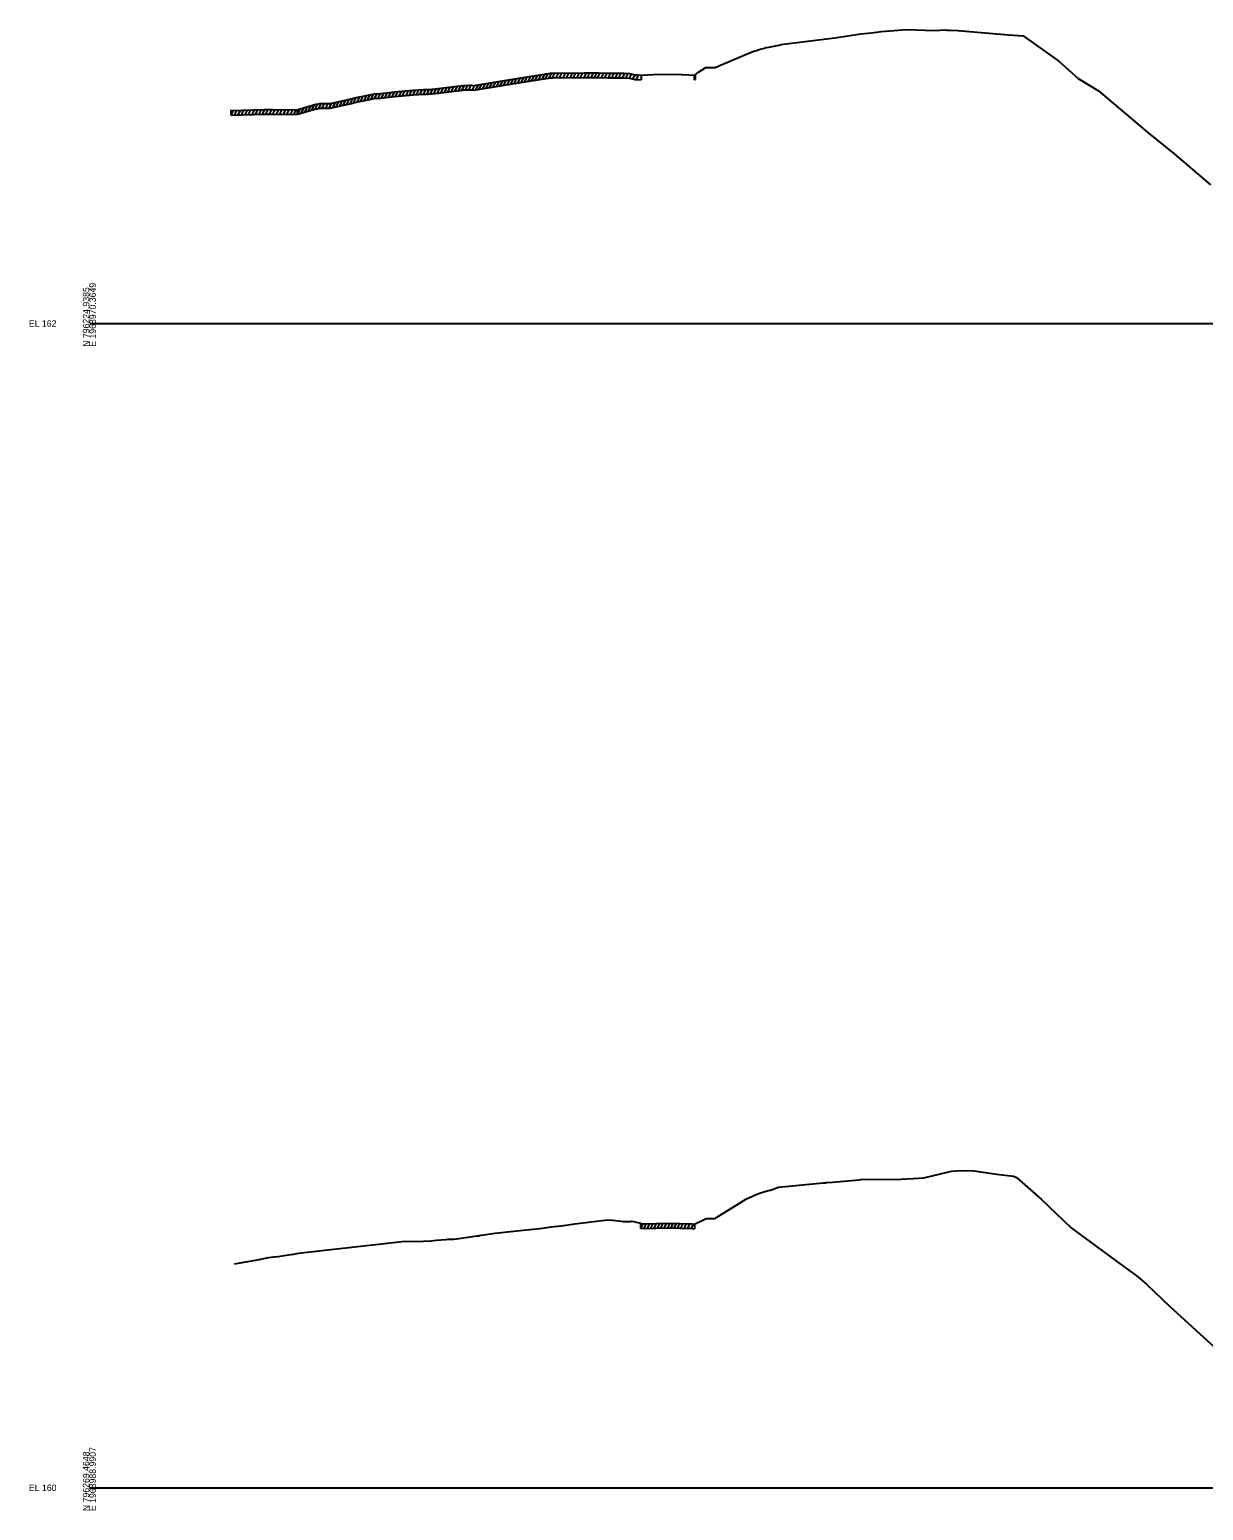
# Model space of a CAD drawing. Extents: x 1017 to 19997, y -1947 to 50737.
# Drawn here: x 15974 to 16479, y 1990 to 2626 of the extents above; entities that cross this region are included whole.
import ezdxf

# ---------------------------------------------------------------- set-up
doc = ezdxf.new("R2010")
doc.units = 0
for name, color, linetype in [('RD_GPK_XS_Cell', 7, 'Continuous'), ('RD_XS_ExGround', 7, 'Continuous'), ('RD_XS_ExPaveRet', 7, 'Continuous')]:
    doc.layers.add(name, color=color, linetype=linetype)

msp = doc.modelspace()

# ---------------------------------------------------------------- linework, layer by layer
at = {"layer": 'RD_GPK_XS_Cell'}
for p, q in [((16000, 2500), (16600, 2500)), ((16000, 2000), (16600, 2000))]:
    msp.add_line(p, q, dxfattribs=at)
at = {"layer": 'RD_XS_ExGround'}
for points in [[(16060.68, 2591.46), (16060.89, 2591.46), (16060.89, 2591.45), (16075.31, 2591.97), (16075.9, 2591.99), (16077.42, 2591.97), (16078.73, 2591.95), (16089.44, 2591.75), (16089.56, 2591.87), (16097.26, 2594.17), (16097.83, 2594.28), (16098.83, 2594.47), (16100.3, 2594.55), (16103.53, 2594.51), (16111.92, 2596.38), (16114.68, 2597.06), (16118.34, 2597.77), (16121.16, 2598.39), (16122.46, 2598.59), (16125.18, 2598.86), (16131.13, 2599.5), (16139.31, 2600.17), (16143.56, 2600.5), (16145.6, 2600.58), (16148.59, 2600.82), (16160.47, 2602.22), (16160.96, 2602.3), (16163.1, 2602.32), (16164.19, 2602.33), (16165.18, 2602.26), (16184.46, 2605.34), (16198.15, 2607.5), (16199.28, 2607.48), (16212.68, 2607.66), (16214.63, 2607.67), (16217.04, 2607.69), (16218.93, 2607.71), (16222.86, 2607.56), (16227.48, 2607.57), (16229.82, 2607.46), (16232.14, 2607.32), (16234.4, 2606.86), (16235.84, 2606.76), (16237.06, 2606.67), (16242.32, 2606.91), (16248.92, 2607.15), (16254.27, 2606.98), (16254.84, 2606.95), (16260.23, 2606.64), (16260.33, 2606.8), (16261.75, 2607.97), (16264.94, 2609.93), (16265.75, 2609.93), (16268.84, 2609.93), (16271.24, 2610.98), (16284.44, 2616.54), (16285.58, 2616.98), (16286.1, 2617.13), (16287.54, 2617.6), (16288.22, 2617.77), (16290.15, 2618.33), (16290.81, 2618.51), (16291.96, 2618.72), (16293.42, 2619.04), (16294.27, 2619.19), (16294.77, 2619.26), (16296.37, 2619.56), (16297.13, 2619.77), (16320.39, 2622.71), (16331.57, 2624.47), (16336.15, 2624.86), (16340.31, 2625.45), (16349.42, 2626.15), (16351.33, 2626.23), (16363.14, 2625.82), (16367.78, 2626.15), (16368.45, 2626.04), (16369.94, 2625.95), (16373.18, 2625.83), (16394.98, 2624.02), (16401.2, 2623.61), (16416.58, 2612.64), (16424.84, 2605.29), (16433.63, 2599.91), (16454.97, 2581.89), (16466.12, 2572.82), (16481.79, 2559.56)], [(16062.33, 2096.13), (16072.9, 2098.07), (16076.99, 2098.85), (16079.32, 2099.17), (16080.93, 2099.35), (16086.58, 2100.21), (16087.89, 2100.41), (16089.08, 2100.69), (16090.01, 2100.83), (16092.35, 2101.11), (16134.39, 2105.71), (16143.52, 2105.97), (16146.86, 2106.1), (16149.07, 2106.34), (16153.24, 2106.66), (16154.14, 2106.73), (16154.46, 2106.73), (16156.25, 2106.74), (16156.61, 2106.79), (16157.8, 2106.97), (16166.54, 2108.2), (16167.15, 2108.28), (16167.71, 2108.36), (16168.16, 2108.43), (16168.49, 2108.49), (16174.36, 2109.39), (16186.42, 2110.7), (16193.54, 2111.43), (16196.61, 2111.81), (16198.32, 2112.1), (16202.7, 2112.58), (16208.6, 2113.42), (16222.61, 2115.1), (16224.85, 2114.92), (16228.55, 2114.51), (16229.31, 2114.43), (16232.51, 2114.43), (16233.16, 2114.48), (16233.8, 2114.41), (16236.85, 2113.61), (16236.95, 2113.41), (16243.43, 2113.52), (16248.6, 2113.69), (16259.04, 2113.3), (16260.16, 2113.27), (16260.26, 2113.35), (16263.68, 2114.98), (16264.82, 2115.52), (16265.2, 2115.69), (16268.5, 2115.69), (16268.72, 2115.48), (16269.98, 2116.37), (16282.32, 2124.04), (16283.43, 2124.52), (16286.56, 2126), (16287.93, 2126.5), (16288.82, 2126.8), (16289.88, 2127.14), (16291.2, 2127.51), (16291.78, 2127.66), (16292.6, 2127.84), (16292.72, 2127.86), (16296.07, 2129.18), (16315.35, 2130.91), (16316.27, 2130.99), (16316.6, 2131.06), (16316.92, 2131.12), (16319.38, 2131.2), (16330.79, 2132.24), (16332.36, 2132.58), (16346.03, 2132.45), (16353.98, 2132.85), (16358.51, 2133.07), (16370.45, 2135.98), (16374.61, 2136.31), (16380.17, 2136.19), (16389.8, 2134.64), (16394.62, 2134.09), (16396, 2133.92), (16397.16, 2133.77), (16398.41, 2133.21), (16408.95, 2123.92), (16421.82, 2111.61), (16440.93, 2097.69), (16450.38, 2090.77), (16454.35, 2087.29), (16464.04, 2078.12), (16486.88, 2057.23)]]:
    msp.add_lwpolyline(points, dxfattribs=at)
at = {"layer": 'RD_XS_ExPaveRet'}
for p, q in [((16196.06, 2605.17), (16197.15, 2607.35)), ((16197.56, 2605.41), (16198.6, 2607.49)), ((16199.06, 2605.48), (16200.07, 2607.49)), ((16200.56, 2605.5), (16201.57, 2607.51)), ((16202.06, 2605.52), (16203.07, 2607.53)), ((16203.56, 2605.54), (16204.57, 2607.55)), ((16205.06, 2605.56), (16206.07, 2607.57)), ((16206.56, 2605.58), (16207.57, 2607.59)), ((16208.06, 2605.6), (16209.07, 2607.61)), ((16209.56, 2605.62), (16210.57, 2607.63)), ((16211.06, 2605.64), (16212.07, 2607.65)), ((16212.56, 2605.66), (16213.57, 2607.66)), ((16214.06, 2605.67), (16215.07, 2607.67)), ((16215.56, 2605.68), (16216.57, 2607.69)), ((16217.06, 2605.69), (16218.07, 2607.7)), ((16218.56, 2605.71), (16219.55, 2607.69)), ((16220.06, 2605.67), (16221.04, 2607.63)), ((16221.56, 2605.61), (16222.54, 2607.57)), ((16223.06, 2605.56), (16224.06, 2607.56)), ((16224.56, 2605.56), (16225.56, 2607.57)), ((16226.06, 2605.57), (16227.06, 2607.57)), ((16227.56, 2605.57), (16228.54, 2607.52)), ((16229.06, 2605.5), (16230.04, 2607.45)), ((16230.56, 2605.42), (16231.53, 2607.35)), ((16149.56, 2598.94), (16150.63, 2601.06)), ((16151.06, 2599.11), (16152.13, 2601.24)), ((16152.56, 2599.29), (16153.63, 2601.42)), ((16154.06, 2599.47), (16155.13, 2601.59)), ((16155.56, 2599.64), (16156.63, 2601.77)), ((16157.06, 2599.82), (16158.13, 2601.95)), ((16158.56, 2600), (16159.63, 2602.12)), ((16160.06, 2600.17), (16161.13, 2602.3)), ((16161.56, 2600.31), (16162.57, 2602.32)), ((16163.06, 2600.32), (16164.07, 2602.33)), ((16164.56, 2600.3), (16165.57, 2602.32)), ((16165.18, 2600.26), (16184.46, 2603.34)), ((16166.06, 2600.4), (16167.15, 2602.57)), ((16167.56, 2600.64), (16168.65, 2602.81)), ((16169.06, 2600.88), (16170.15, 2603.05)), ((16170.56, 2601.12), (16171.65, 2603.29)), ((16172.06, 2601.36), (16173.15, 2603.53)), ((16173.56, 2601.59), (16174.65, 2603.77)), ((16175.06, 2601.83), (16176.15, 2604.01)), ((16176.56, 2602.07), (16177.65, 2604.25)), ((16178.06, 2602.31), (16179.15, 2604.49)), ((16179.56, 2602.55), (16180.65, 2604.73)), ((16181.06, 2602.79), (16182.15, 2604.97)), ((16182.56, 2603.03), (16183.65, 2605.21)), ((16184.06, 2603.27), (16185.15, 2605.44)), ((16184.46, 2603.34), (16198.15, 2605.5)), ((16185.56, 2603.51), (16186.65, 2605.68)), ((16187.06, 2603.75), (16188.15, 2605.92)), ((16188.56, 2603.99), (16189.65, 2606.16)), ((16190.06, 2604.22), (16191.15, 2606.39)), ((16191.56, 2604.46), (16192.65, 2606.63)), ((16193.06, 2604.7), (16194.15, 2606.87)), ((16194.56, 2604.94), (16195.65, 2607.11)), ((16198.15, 2605.5), (16199.28, 2605.48)), ((16199.28, 2605.48), (16212.68, 2605.66)), ((16212.68, 2605.66), (16214.63, 2605.67)), ((16214.63, 2605.67), (16217.04, 2605.69)), ((16217.04, 2605.69), (16218.93, 2605.71)), ((16218.93, 2605.71), (16222.86, 2605.56)), ((16222.86, 2605.56), (16227.48, 2605.57)), ((16227.48, 2605.57), (16229.82, 2605.46)), ((16229.82, 2605.46), (16232.14, 2605.32)), ((16232.06, 2605.32), (16232.98, 2607.15)), ((16232.14, 2605.32), (16234.4, 2604.86)), ((16233.56, 2605.03), (16234.48, 2606.86)), ((16234.4, 2604.86), (16235.84, 2604.76)), ((16235.06, 2604.81), (16236.03, 2606.74)), ((16235.84, 2604.76), (16237.06, 2604.67)), ((16237.06, 2606.67), (16237.06, 2604.67)), ((16260.03, 2604.65), (16260.03, 2606.65)), ((16260.03, 2604.65), (16260.23, 2604.64)), ((16260.23, 2604.64), (16260.33, 2604.8)), ((16260.33, 2606.8), (16260.33, 2604.8)), ((16103.06, 2592.52), (16104.13, 2594.65)), ((16104.56, 2592.74), (16105.69, 2594.99)), ((16106.06, 2593.08), (16107.19, 2595.33)), ((16107.56, 2593.41), (16108.69, 2595.66)), ((16109.06, 2593.74), (16110.19, 2595.99)), ((16110.56, 2594.08), (16111.69, 2596.33)), ((16111.92, 2594.38), (16114.68, 2595.06)), ((16112.06, 2594.42), (16113.2, 2596.69)), ((16113.56, 2594.78), (16114.7, 2597.06)), ((16114.68, 2595.06), (16118.34, 2595.77)), ((16115.06, 2595.13), (16116.17, 2597.35)), ((16116.56, 2595.42), (16117.67, 2597.64)), ((16118.06, 2595.72), (16119.18, 2597.96)), ((16118.34, 2595.77), (16121.16, 2596.39)), ((16119.56, 2596.04), (16120.69, 2598.29)), ((16121.06, 2596.37), (16122.15, 2598.54)), ((16121.16, 2596.39), (16122.46, 2596.59)), ((16122.46, 2596.59), (16125.18, 2596.86)), ((16122.56, 2596.6), (16123.62, 2598.71)), ((16124.06, 2596.75), (16125.12, 2598.86)), ((16125.18, 2596.86), (16131.13, 2597.5)), ((16125.56, 2596.9), (16126.62, 2599.02)), ((16127.06, 2597.06), (16128.12, 2599.18)), ((16128.56, 2597.22), (16129.62, 2599.34)), ((16130.06, 2597.38), (16131.12, 2599.5)), ((16131.13, 2597.5), (16139.31, 2598.17)), ((16131.56, 2597.53), (16132.61, 2599.62)), ((16133.06, 2597.66), (16134.11, 2599.74)), ((16134.56, 2597.78), (16135.61, 2599.87)), ((16136.06, 2597.9), (16137.11, 2599.99)), ((16137.56, 2598.03), (16138.61, 2600.11)), ((16139.06, 2598.15), (16140.1, 2600.23)), ((16139.31, 2598.17), (16143.56, 2598.5)), ((16140.56, 2598.27), (16141.6, 2600.35)), ((16142.06, 2598.38), (16143.1, 2600.46)), ((16143.56, 2598.5), (16144.58, 2600.54)), ((16143.56, 2598.5), (16145.6, 2598.58)), ((16145.06, 2598.56), (16146.09, 2600.62)), ((16145.6, 2598.58), (16148.59, 2598.82)), ((16146.56, 2598.66), (16147.61, 2600.74)), ((16148.06, 2598.78), (16149.12, 2600.89)), ((16148.59, 2598.82), (16160.47, 2600.22)), ((16160.47, 2600.22), (16160.96, 2600.3)), ((16160.96, 2600.3), (16163.1, 2600.32)), ((16163.1, 2600.32), (16164.19, 2600.33)), ((16164.19, 2600.33), (16165.18, 2600.26)), ((16060.89, 2589.45), (16061.91, 2591.49)), ((16060.89, 2589.45), (16060.89, 2591.45)), ((16060.89, 2589.45), (16075.31, 2589.97)), ((16062.39, 2589.51), (16063.41, 2591.54)), ((16063.89, 2589.56), (16064.91, 2591.6)), ((16065.39, 2589.62), (16066.41, 2591.65)), ((16066.89, 2589.67), (16067.91, 2591.71)), ((16068.39, 2589.72), (16069.41, 2591.76)), ((16069.89, 2589.78), (16070.91, 2591.81)), ((16071.39, 2589.83), (16072.41, 2591.87)), ((16072.89, 2589.88), (16073.91, 2591.92)), ((16074.39, 2589.94), (16075.41, 2591.97)), ((16075.31, 2589.97), (16075.9, 2589.99)), ((16075.89, 2589.99), (16076.89, 2591.98)), ((16075.9, 2589.99), (16077.42, 2589.97)), ((16077.39, 2589.97), (16078.38, 2591.95)), ((16077.42, 2589.97), (16078.73, 2589.95)), ((16078.73, 2589.95), (16089.28, 2589.76)), ((16078.89, 2589.95), (16079.88, 2591.93)), ((16080.39, 2589.92), (16081.38, 2591.9)), ((16081.89, 2589.89), (16082.88, 2591.87)), ((16083.39, 2589.86), (16084.38, 2591.85)), ((16084.89, 2589.84), (16085.88, 2591.82)), ((16086.39, 2589.81), (16087.38, 2591.79)), ((16087.89, 2589.78), (16088.88, 2591.76)), ((16089.28, 2591.76), (16089.28, 2589.76)), ((16089.56, 2589.87), (16090.74, 2592.22)), ((16089.56, 2589.87), (16097.26, 2592.17)), ((16089.56, 2589.87), (16089.56, 2591.87)), ((16091.06, 2590.32), (16092.24, 2592.67)), ((16092.56, 2590.76), (16093.74, 2593.11)), ((16094.06, 2591.21), (16095.24, 2593.56)), ((16095.56, 2591.66), (16096.74, 2594.01)), ((16097.06, 2592.11), (16098.18, 2594.34)), ((16097.26, 2592.17), (16097.83, 2592.28)), ((16097.83, 2592.28), (16098.83, 2592.47)), ((16098.56, 2592.42), (16099.61, 2594.51)), ((16098.83, 2592.47), (16100.3, 2592.55)), ((16100.06, 2592.54), (16101.06, 2594.54)), ((16100.3, 2592.55), (16103.53, 2592.51)), ((16101.56, 2592.53), (16102.56, 2594.52)), ((16103.53, 2592.51), (16111.92, 2594.38)), ((16236.95, 2111.41), (16237.96, 2113.43)), ((16236.95, 2111.41), (16236.95, 2113.41)), ((16238.38, 2111.44), (16239.39, 2113.45)), ((16239.82, 2111.46), (16240.83, 2113.48)), ((16241.26, 2111.48), (16242.27, 2113.5)), ((16242.7, 2111.51), (16243.71, 2113.53)), ((16244.13, 2111.54), (16245.15, 2113.58)), ((16245.59, 2111.59), (16246.61, 2113.63)), ((16247.06, 2111.64), (16248.08, 2113.68)), ((16248.53, 2111.69), (16249.51, 2113.66)), ((16249.94, 2111.64), (16250.93, 2113.61)), ((16251.36, 2111.59), (16252.34, 2113.55)), ((16252.77, 2111.54), (16253.76, 2113.5)), ((16254.19, 2111.48), (16255.17, 2113.45)), ((16255.61, 2111.43), (16256.59, 2113.39)), ((16257.1, 2111.37), (16258.08, 2113.34)), ((16258.6, 2111.32), (16259.58, 2113.29)), ((16260.16, 2111.27), (16260.16, 2113.27))]:
    msp.add_line(p, q, dxfattribs=at)
msp.add_lwpolyline([(16236.95, 2111.41), (16243.43, 2111.52), (16248.6, 2111.69), (16259.04, 2111.3), (16260.16, 2111.27)], dxfattribs=at)

# ---------------------------------------------------------------- texts
at = {"layer": 'RD_GPK_XS_Cell'}
for s, p in [('N 796224.9385', (16000, 2490)), ('E 1968970.3649', (16002.8, 2490)), ('E 1968988.9907', (16002.8, 1990)), ('N 796269.4648', (16000, 1990))]:
    msp.add_text(s, height=2.8, rotation=90, dxfattribs=at).set_placement(p)
for s, p in [('EL 162', (15974, 2498.6)), ('EL 160', (15974, 1998.6))]:
    msp.add_text(s, height=2.8, dxfattribs=at).set_placement(p)

doc.saveas('drawing.dxf')
